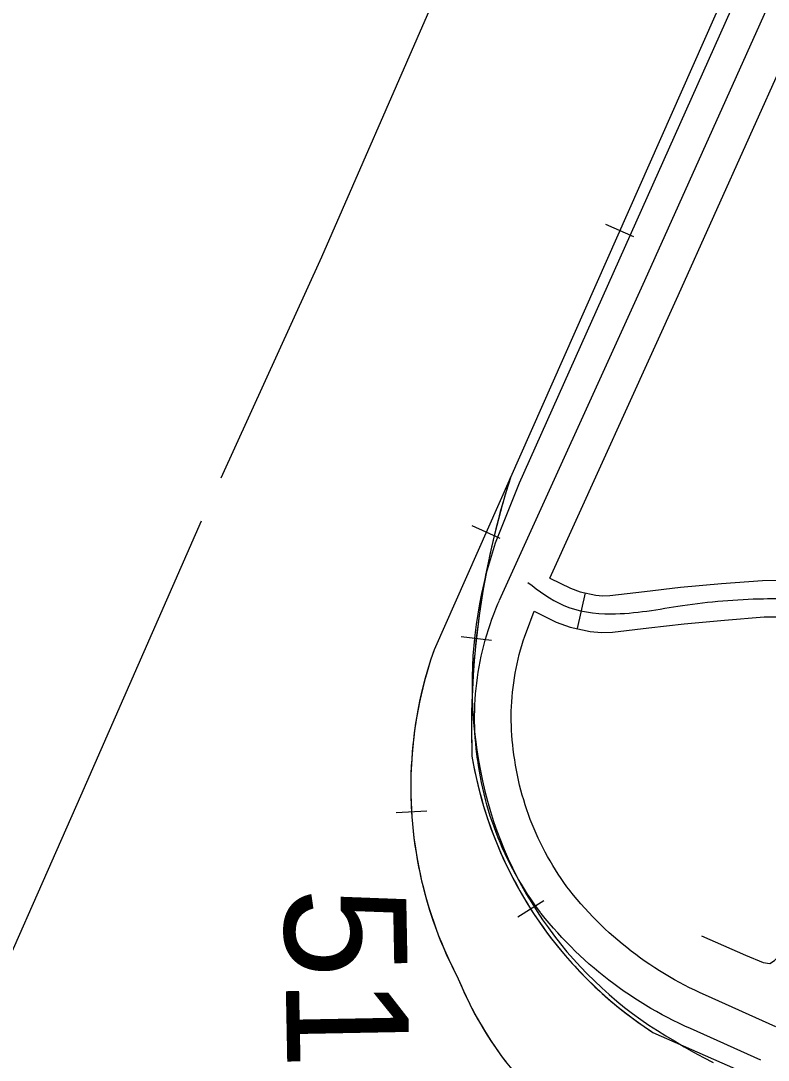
# Model space of a CAD drawing. Extents: x 3535183 to 3573198, y 534952 to 560562.
# Drawn here: x 3555878 to 3556490, y 548710 to 549561 of the extents above; entities that cross this region are included whole.
import ezdxf

# ---------------------------------------------------------------- set-up
doc = ezdxf.new("R2010")
doc.units = 0
for name, color, linetype in [('V-RAIL-TRAK', 7, 'Continuous'), ('V-ROAD-CNTR', 7, 'Continuous'), ('V-SURV-IDEN', 7, 'Continuous'), ('V-TOPO-SHOR', 7, 'Continuous')]:
    doc.layers.add(name, color=color, linetype=linetype)

msp = doc.modelspace()

# ---------------------------------------------------------------- linework, layer by layer
at = {"layer": 'V-RAIL-TRAK'}
msp.add_lwpolyline([(3556458.92, 549569.69), (3556285.9, 549182.79), (3556266.42, 549133.61), (3556263.78, 549125.44), (3556261.33, 549117.21), (3556259.07, 549108.93), (3556257.01, 549100.59), (3556255.15, 549092.2), (3556253.48, 549083.78), (3556252.02, 549075.32), (3556250.75, 549066.82), (3556249.69, 549058.3), (3556248.83, 549049.76), (3556248.16, 549041.19), (3556247.7, 549032.62), (3556247.44, 549024.03), (3556247.39, 549015.45), (3556247.53, 549006.86), (3556247.88, 548998.28), (3556248.43, 548989.71), (3556249.19, 548981.15), (3556250.14, 548972.62), (3556251.29, 548964.11), (3556252.65, 548955.63), (3556254.2, 548947.18), (3556255.95, 548938.77), (3556257.91, 548930.41), (3556260.05, 548922.09), (3556262.39, 548913.83), (3556264.93, 548905.63), (3556267.65, 548897.88), (3556270.57, 548890.19), (3556273.68, 548882.59), (3556276.98, 548875.06), (3556280.47, 548867.62), (3556284.14, 548860.27), (3556288, 548853.01), (3556292.04, 548845.86), (3556296.25, 548838.8), (3556300.64, 548831.86), (3556305.21, 548825.03), (3556309.94, 548818.31), (3556314.85, 548811.72), (3556319.91, 548805.25), (3556325.14, 548798.91), (3556330.53, 548792.7), (3556336.06, 548786.63), (3556341.75, 548780.7), (3556347.59, 548774.92), (3556353.57, 548769.28), (3556359.69, 548763.8), (3556365.95, 548758.47), (3556372.34, 548753.3), (3556378.85, 548748.29), (3556385.49, 548743.45), (3556392.25, 548738.78), (3556399.12, 548734.28), (3556406.11, 548729.95), (3556413.2, 548725.8), (3556420.96, 548721.1), (3556428.83, 548716.58), (3556436.81, 548712.25), (3556444.89, 548708.11)], dxfattribs=at)
at = {"layer": 'V-ROAD-CNTR'}
msp.add_line((3556340, 549092.81), (3556333.41, 549063.54), dxfattribs=at)
for points in [[(3558071.88, 553211.96), (3556780.83, 550321.15), (3556216.3, 549046.11)], [(3556388.85, 549348.7), (3556622.51, 549868.97), (3556679.57, 549992.63)], [(3556416.21, 549336.41), (3556649.81, 549856.54), (3556706.81, 549980.07)], [(3556379.73, 549384.35), (3556356.87, 549394.47)], [(3556269.93, 549086.72), (3556388.87, 549348.75)], [(3556311.1, 549104.83), (3556416.19, 549336.35)], [(3556278.75, 549187.14), (3556275.23, 549175.86), (3556271.98, 549164.57), (3556268.93, 549153.22), (3556265.99, 549141.76), (3556263.33, 549130.28), (3556260.88, 549118.8), (3556258.53, 549107.23), (3556256.47, 549095.63), (3556254.62, 549084.03), (3556252.94, 549072.31), (3556251.5, 549060.66), (3556250.18, 549048.96), (3556249.12, 549037.19), (3556248.3, 549025.48), (3556247.66, 549013.71), (3556247.18, 549001.96), (3556246.95, 548990.13), (3556246.9, 548978.39), (3556247.1, 548966.57), (3556247.32, 548958.95)], [(3556270.42, 549137.47), (3556247.56, 549147.59)], [(3556311.1, 549104.83), (3556327.92, 549096.6), (3556335.99, 549093.71), (3556348.7, 549090.85), (3556354.15, 549090.41), (3556360.08, 549090.61), (3556388.66, 549093.91), (3556418.09, 549097.35), (3556451.53, 549100.39), (3556485.32, 549103.05), (3556513.42, 549103.25), (3556541.92, 549099.38), (3556562.02, 549094.01), (3556589.76, 549083.27), (3556616.26, 549070.13), (3556643.12, 549055.02), (3556649.87, 549050.59)], [(3556251.97, 548956.39), (3556251.38, 548960.7), (3556250.86, 548965.16), (3556250.42, 548969.63), (3556250.06, 548974.1), (3556249.79, 548978.59), (3556249.6, 548983.08), (3556249.5, 548987.57), (3556249.49, 548992.06), (3556249.56, 548996.55), (3556249.71, 549001.04), (3556249.95, 549005.52), (3556250.28, 549010), (3556250.69, 549014.48), (3556251.19, 549018.94), (3556251.77, 549023.39), (3556252.44, 549027.83), (3556253.19, 549032.26), (3556254.02, 549036.67), (3556254.94, 549041.07), (3556255.94, 549045.45), (3556257.03, 549049.81), (3556258.19, 549054.15), (3556259.44, 549058.46), (3556260.78, 549062.75), (3556262.19, 549067.01), (3556263.68, 549071.25), (3556265.26, 549075.45), (3556266.91, 549079.63), (3556268.63, 549083.75), (3556269.85, 549086.53)], [(3556281.7, 548960.47), (3556281.14, 548964.5), (3556280.68, 548968.39), (3556280.3, 548972.29), (3556279.99, 548976.2), (3556279.75, 548980.11), (3556279.59, 548984.03), (3556279.5, 548987.95), (3556279.49, 548991.87), (3556279.55, 548995.79), (3556279.68, 548999.71), (3556279.9, 549003.62), (3556280.18, 549007.53), (3556280.54, 549011.44), (3556280.97, 549015.34), (3556281.48, 549019.23), (3556282.06, 549023.1), (3556282.72, 549026.97), (3556283.45, 549030.82), (3556284.25, 549034.66), (3556285.12, 549038.48), (3556286.07, 549042.29), (3556287.09, 549046.07), (3556288.18, 549049.84), (3556289.34, 549053.58), (3556290.58, 549057.3), (3556291.88, 549061), (3556298.15, 549077.77)], [(3556298.15, 549077.77), (3556316.23, 549068.92), (3556327.6, 549064.85), (3556344.19, 549061.11), (3556353.45, 549060.37), (3556362.3, 549060.67), (3556392.13, 549064.11), (3556421.19, 549067.51), (3556454.07, 549070.5), (3556486.61, 549073.06), (3556511.5, 549073.23), (3556536.01, 549069.91), (3556552.71, 549065.44), (3556577.66, 549055.79), (3556602.23, 549043.6), (3556627.37, 549029.46)], [(3556263.31, 549053.88), (3556238.47, 549056.68)], [(3556216.3, 549046.11), (3556215.3, 549043.25), (3556213.44, 549037.62), (3556211.7, 549032), (3556210.05, 549026.33), (3556208.47, 549020.66), (3556207.01, 549014.91), (3556205.65, 549009.19), (3556204.4, 549003.39), (3556203.24, 548997.63), (3556202.17, 548991.8), (3556201.22, 548985.99), (3556200.37, 548980.15), (3556199.6, 548974.31), (3556198.97, 548968.43), (3556198.41, 548962.54), (3556197.97, 548956.65), (3556197.61, 548950.76), (3556197.4, 548944.86), (3556197.26, 548938.96), (3556197.22, 548933.08), (3556197.28, 548927.17), (3556197.46, 548921.27), (3556197.75, 548915.35), (3556198.1, 548909.47), (3556198.6, 548903.58), (3556199.19, 548897.71), (3556199.86, 548891.83), (3556200.64, 548886.01), (3556201.56, 548880.15), (3556202.53, 548874.33), (3556203.65, 548868.54), (3556204.81, 548862.77), (3556206.13, 548856.98), (3556207.52, 548851.26), (3556209.01, 548845.57), (3556210.6, 548839.85), (3556212.32, 548834.22), (3556214.08, 548828.6), (3556215.99, 548823.01), (3556217.97, 548817.42), (3556220.05, 548811.92), (3556222.25, 548806.43), (3556224.51, 548800.99), (3556226.87, 548795.56), (3556229.35, 548790.22), (3556231.91, 548784.87), (3556234.55, 548779.59), (3556236.11, 548776.62)], [(3556247.32, 548958.95), (3556248.33, 548953.14), (3556249.47, 548947.39), (3556250.71, 548941.65), (3556252.02, 548935.89), (3556253.46, 548930.19), (3556255, 548924.54), (3556256.6, 548918.86), (3556258.34, 548913.24), (3556260.16, 548907.67), (3556262.1, 548902.08), (3556264.12, 548896.58), (3556266.2, 548891.09), (3556268.42, 548885.62), (3556270.73, 548880.23), (3556273.14, 548874.86), (3556275.61, 548869.54), (3556278.21, 548864.24), (3556280.87, 548859.01), (3556283.66, 548853.81), (3556286.51, 548848.68), (3556289.45, 548843.58), (3556292.49, 548838.55), (3556295.62, 548833.58), (3556298.8, 548828.65), (3556302.12, 548823.77), (3556305.5, 548818.94), (3556308.96, 548814.19), (3556312.49, 548809.49), (3556316.14, 548804.88), (3556319.85, 548800.31), (3556323.61, 548795.82), (3556327.47, 548791.37), (3556331.42, 548787.02), (3556335.46, 548782.71), (3556339.52, 548778.47), (3556343.71, 548774.32), (3556347.95, 548770.25), (3556352.25, 548766.23), (3556356.6, 548762.32), (3556361.08, 548758.46), (3556365.58, 548754.67), (3556370.16, 548751), (3556374.77, 548747.37), (3556379.5, 548743.83), (3556384.25, 548740.39), (3556389.05, 548737.03), (3556393.95, 548733.72), (3556395.53, 548732.7)], [(3556327.69, 548848.65), (3556325.09, 548852.12), (3556322.64, 548855.53), (3556320.25, 548858.98), (3556317.92, 548862.48), (3556315.66, 548866.01), (3556313.46, 548869.59), (3556311.32, 548873.2), (3556309.25, 548876.85), (3556307.24, 548880.54), (3556305.3, 548884.26), (3556303.43, 548888.02), (3556301.62, 548891.81), (3556299.89, 548895.63), (3556298.22, 548899.49), (3556296.62, 548903.37), (3556295.09, 548907.28), (3556293.63, 548911.21), (3556292.24, 548915.18), (3556290.92, 548919.16), (3556289.68, 548923.17), (3556288.5, 548927.2), (3556287.4, 548931.25), (3556286.38, 548935.32), (3556285.42, 548939.41), (3556284.54, 548943.52), (3556283.73, 548947.64), (3556282.99, 548951.77), (3556282.33, 548955.92), (3556281.74, 548960.14), (3556281.7, 548960.4)], [(3556303.65, 548830.7), (3556300.9, 548834.38), (3556298.13, 548838.23), (3556295.44, 548842.12), (3556292.81, 548846.06), (3556290.25, 548850.05), (3556287.77, 548854.08), (3556285.36, 548858.16), (3556283.02, 548862.28), (3556280.76, 548866.44), (3556278.57, 548870.64), (3556276.46, 548874.88), (3556274.42, 548879.15), (3556272.46, 548883.46), (3556270.58, 548887.81), (3556268.78, 548892.19), (3556267.05, 548896.6), (3556265.41, 548901.04), (3556263.84, 548905.51), (3556262.35, 548910), (3556260.95, 548914.53), (3556259.63, 548919.07), (3556258.38, 548923.64), (3556257.22, 548928.24), (3556256.15, 548932.85), (3556255.15, 548937.48), (3556254.24, 548942.12), (3556253.41, 548946.79), (3556252.67, 548951.46), (3556252.01, 548956.08), (3556251.96, 548956.46)], [(3556210.35, 548914.02), (3556185.39, 548912.54)], [(3556438.47, 548763.3), (3556434.07, 548765.28), (3556429.8, 548767.28), (3556425.57, 548769.36), (3556421.37, 548771.49), (3556417.21, 548773.7), (3556413.08, 548775.98), (3556408.99, 548778.32), (3556404.94, 548780.72), (3556400.93, 548783.19), (3556396.96, 548785.73), (3556393.03, 548788.33), (3556389.15, 548790.99), (3556385.3, 548793.72), (3556381.5, 548796.5), (3556377.75, 548799.35), (3556374.04, 548802.26), (3556370.38, 548805.22), (3556366.77, 548808.25), (3556363.21, 548811.34), (3556359.7, 548814.48), (3556356.24, 548817.67), (3556352.83, 548820.93), (3556349.48, 548824.23), (3556346.17, 548827.59), (3556342.93, 548831.01), (3556339.74, 548834.48), (3556336.6, 548837.99), (3556333.52, 548841.56), (3556330.5, 548845.18), (3556327.51, 548848.89), (3556327.42, 548849)], [(3556306.06, 548840.46), (3556284.89, 548827.15)], [(3556426.16, 548735.94), (3556421.53, 548738.02), (3556416.83, 548740.23), (3556412.16, 548742.52), (3556407.53, 548744.88), (3556402.94, 548747.31), (3556398.39, 548749.82), (3556393.88, 548752.4), (3556389.41, 548755.05), (3556384.99, 548757.78), (3556380.61, 548760.57), (3556376.28, 548763.44), (3556371.99, 548766.38), (3556367.75, 548769.38), (3556363.56, 548772.46), (3556359.43, 548775.6), (3556355.34, 548778.8), (3556351.3, 548782.08), (3556347.32, 548785.41), (3556343.39, 548788.81), (3556339.52, 548792.28), (3556335.7, 548795.8), (3556331.94, 548799.39), (3556328.24, 548803.04), (3556324.6, 548806.75), (3556321.02, 548810.51), (3556317.5, 548814.33), (3556314.05, 548818.21), (3556310.65, 548822.15), (3556307.32, 548826.13), (3556304.09, 548830.13), (3556303.92, 548830.35)], [(3556236.11, 548776.62), (3556238.15, 548771.75), (3556240.28, 548766.96), (3556242.5, 548762.2), (3556244.79, 548757.43), (3556247.18, 548752.74), (3556249.63, 548748.11), (3556252.16, 548743.47), (3556254.79, 548738.91), (3556257.49, 548734.41), (3556260.28, 548729.92), (3556263.13, 548725.52), (3556266.05, 548721.14), (3556269.07, 548716.81), (3556272.15, 548712.56), (3556275.32, 548708.36)], [(3556496.03, 548737.38), (3556438.48, 548763.3)], [(3556395.53, 548732.7), (3556911.94, 548505.62)], [(3556483.73, 548710.02), (3556426.16, 548735.94)]]:
    msp.add_lwpolyline(points, dxfattribs=at)
for centre, radius, start, end in [((3556921.89, 548982.3), 674.98, 162.33319, 181.98204), ((3556535.46, 548934.09), 338.25, 160.66025, 207.74629), ((3556579.61, 549014.96), 336.99, 189.56709, 236.88794), ((3556515, 548891.37), 301.58, 202.36395, 241.71251)]:
    msp.add_arc(centre, radius, start, end, dxfattribs=at)
msp.add_spline([(3556293.05, 549101.36), (3556322.08, 549082.76), (3556361.19, 549075.64), (3556419.64, 549082.43), (3556485.96, 549088.05), (3556538.97, 549084.65), (3556609.24, 549056.87), (3556660.22, 549025.85)], degree=3, dxfattribs=at)
at = {"layer": 'V-TOPO-SHOR'}
for points in [[(3556041.91, 549187.02), (3556124.46, 549368.11), (3556210.9, 549566.38), (3556298.5, 549763.09), (3556389.22, 549971.11), (3556395.06, 549981.65), (3556400.52, 549987.51), (3556403.64, 549991.02), (3556411.44, 549993.76), (3556585.39, 550048.92), (3556611.91, 550057.92), (3556631.41, 550064.18), (3556642.72, 550071.21), (3556651.29, 550082.53), (3556659.86, 550098.93), (3556705.42, 550196.5), (3556747.09, 550285.1)], [(3555785.21, 548294.54), (3555741.11, 548316.74), (3555725.1, 548330.77), (3555710.65, 548350.66), (3555703.61, 548366.26), (3555699.69, 548385.37), (3555700.06, 548406.83), (3555704.34, 548425.56), (3555765.86, 548566.06), (3555837.11, 548722.96), (3555927.05, 548926.69), (3556025.95, 549151.89)], [(3556435.33, 548811.94), (3556471.31, 548795.96), (3556485.77, 548790.11), (3556491.25, 548789.34), (3556495.15, 548791.69), (3556501.79, 548798.73), (3556598.42, 549025.13)]]:
    msp.add_lwpolyline(points, dxfattribs=at)

# ---------------------------------------------------------------- texts
at = {"layer": 'V-SURV-IDEN'}
msp.add_text('5140+33.6', height=100, rotation=271.09507, dxfattribs=at).set_placement((3556093.35, 548851.08))

doc.saveas('drawing.dxf')
